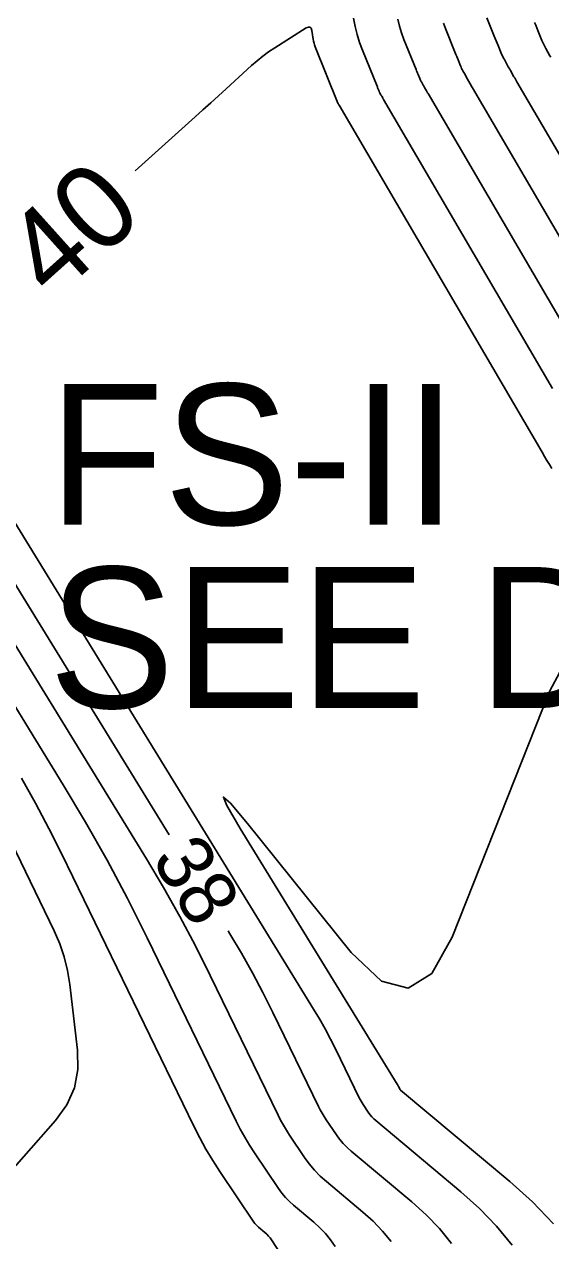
# Model space of a CAD drawing. Extents: x 2384780 to 2405861, y 547869 to 573706.
# Drawn here: x 2390194.31 to 2390212.99, y 552494.47 to 552537.64 of the extents above; entities that cross this region are included whole.
import ezdxf

# ---------------------------------------------------------------- set-up
doc = ezdxf.new("R2010")
doc.units = 0
for name, color, linetype in [('Old_Level_5', 7, 'Continuous'), ('Old_Level_60', 7, 'Continuous'), ('Old_Level_61', 7, 'Continuous')]:
    doc.layers.add(name, color=color, linetype=linetype)

msp = doc.modelspace()

# ---------------------------------------------------------------- linework, layer by layer
at = {"layer": 'Old_Level_60'}
for points in [[(2390205.994, 552537.856), (2390206.0485, 552537.56625), (2390206.119, 552537.281), (2390206.2055, 552537), (2390206.308, 552536.72375), (2390206.82475, 552535.4405), (2390206.8345, 552535.4165), (2390206.84425, 552535.3925), (2390206.854, 552535.3685), (2390206.86375, 552535.3445), (2390206.89575, 552535.266), (2390206.903, 552535.24925), (2390206.9105, 552535.233), (2390206.9185, 552535.21675), (2390206.927, 552535.20075), (2390206.95975, 552535.14075), (2390206.967, 552535.128), (2390206.974, 552535.11525), (2390206.98125, 552535.1025), (2390206.9885, 552535.08975), (2390207.02425, 552535.027), (2390207.032, 552535.0135), (2390207.03975, 552535), (2390207.0475, 552534.9865), (2390207.05525, 552534.97325), (2390213.0555, 552524.72025)], [(2390207.56125, 552537.8185), (2390207.62075, 552537.5775), (2390207.694, 552537.34), (2390207.7805, 552537.1065), (2390208.212, 552536.0355), (2390208.22975, 552535.9915), (2390208.2475, 552535.9475), (2390208.26525, 552535.9035), (2390208.28325, 552535.85975), (2390208.34175, 552535.71625), (2390208.35475, 552535.68575)], [(2390210.7255, 552537.87175), (2390210.986, 552537.22525), (2390211.01975, 552537.1415), (2390211.05375, 552537.0575), (2390211.08775, 552536.974), (2390211.122, 552536.89025), (2390211.23375, 552536.61675), (2390211.2585, 552536.55875), (2390211.28475, 552536.50125), (2390211.31275, 552536.44475), (2390211.3425, 552536.38875), (2390211.457, 552536.18)], [(2390209.18225, 552537.68), (2390209.253, 552537.489)], [(2390209.253, 552537.489), (2390209.599, 552536.63025), (2390209.62475, 552536.5665), (2390209.6505, 552536.5025), (2390209.6765, 552536.43875), (2390209.7025, 552536.375), (2390209.78775, 552536.1665), (2390209.8065, 552536.12225), (2390209.82675, 552536.0785), (2390209.848, 552536.03525), (2390209.8705, 552535.99275), (2390209.958, 552535.8335), (2390209.97675, 552535.7995), (2390209.99575, 552535.7655), (2390210.01475, 552535.73175), (2390210.034, 552535.69775), (2390210.12925, 552535.53075), (2390210.1495, 552535.495), (2390210.17025, 552535.4595), (2390210.19075, 552535.42375), (2390210.2115, 552535.38825), (2390213.7985, 552529.259)], [(2390211.457, 552536.18), (2390211.4815, 552536.13525), (2390211.5065, 552536.09075), (2390211.5315, 552536.04625), (2390211.55675, 552536.002), (2390211.6815, 552535.78275), (2390211.7085, 552535.736), (2390211.7355, 552535.689), (2390211.7625, 552535.64225), (2390211.78975, 552535.59575), (2390214.43475, 552531.07575)], [(2390208.35475, 552535.68575), (2390208.3685, 552535.65575), (2390208.38325, 552535.626), (2390208.39875, 552535.59675), (2390208.459, 552535.48725), (2390208.47175, 552535.46375), (2390208.48475, 552535.4405), (2390208.498, 552535.417), (2390208.51125, 552535.39375), (2390208.57675, 552535.279), (2390208.59075, 552535.25425), (2390208.605, 552535.22975), (2390208.61925, 552535.20525), (2390208.6335, 552535.18075), (2390213.427, 552526.9895), (2390213.82025, 552526.32025), (2390214.21575, 552525.6525), (2390214.6135, 552524.986), (2390215.01325, 552524.32075), (2390215.329, 552523.798)], [(2390211.62, 552494.3085), (2390211.06275, 552494.98575), (2390210.4565, 552495.6195), (2390209.801, 552496.2095), (2390206.78225, 552498.73175), (2390206.70725, 552498.79875), (2390206.63775, 552498.87075), (2390206.57325, 552498.9475), (2390206.514, 552499.02875), (2390206.3295, 552499.3025), (2390206.291, 552499.36175), (2390206.25475, 552499.42225), (2390206.2205, 552499.484), (2390206.1885, 552499.547), (2390205.3565, 552501.262), (2390205.17375, 552501.62725), (2390204.982, 552501.98725), (2390204.7815, 552502.34275), (2390204.572, 552502.693), (2390192.1335, 552522.92775)], [(2390199.4425, 552508.87275), (2390192.4105, 552520.31225)], [(2390207.3245, 552494.43925), (2390207.01775, 552494.812), (2390206.684, 552495.16075), (2390206.32325, 552495.4855), (2390205.02475, 552496.5705), (2390204.80825, 552496.7645), (2390204.60675, 552496.9725), (2390204.42075, 552497.194), (2390204.24975, 552497.42925), (2390203.716, 552498.22025), (2390203.60475, 552498.3915), (2390203.49975, 552498.5665), (2390203.40125, 552498.745), (2390203.30875, 552498.927), (2390200.9035, 552503.884), (2390200.37525, 552504.93925), (2390199.82125, 552505.98025), (2390199.2415, 552507.00725), (2390198.63625, 552508.02025), (2390192.68775, 552517.697)], [(2390205.34225, 552494.26975), (2390205.17675, 552494.5045), (2390204.99525, 552494.725), (2390204.798, 552494.93125), (2390204.5845, 552495.1235), (2390203.861, 552495.72775), (2390203.71125, 552495.862), (2390203.572, 552496.00575), (2390203.44325, 552496.159), (2390203.325, 552496.32175), (2390202.4715, 552497.58675), (2390202.29375, 552497.86075), (2390202.126, 552498.1405), (2390201.968, 552498.426), (2390201.82025, 552498.71725), (2390198.6625, 552505.22525), (2390197.969, 552506.6105), (2390197.24175, 552507.97725), (2390196.4805, 552509.3255), (2390195.68575, 552510.65525), (2390192.63225, 552515.62275)], [(2390192.02525, 552494.9025), (2390195.41375, 552498.7375), (2390195.81925, 552499.29725), (2390196.0845, 552499.901), (2390196.21, 552500.54825), (2390196.19575, 552501.23925), (2390195.91975, 552503.56825), (2390195.84075, 552504.06125), (2390195.7215, 552504.54275), (2390195.56225, 552505.0125), (2390195.363, 552505.4705), (2390192.46725, 552511.43825)], [(2390209.47225, 552494.37375), (2390209.04025, 552494.899), (2390208.57025, 552495.39), (2390208.062, 552495.8475), (2390205.9035, 552497.651), (2390205.75775, 552497.78175), (2390205.62225, 552497.9215), (2390205.497, 552498.07075), (2390205.382, 552498.229), (2390205.02275, 552498.76125), (2390204.948, 552498.8765), (2390204.87725, 552498.99425), (2390204.811, 552499.1145), (2390204.74875, 552499.237), (2390203.13, 552502.573), (2390202.7745, 552503.28325), (2390202.40175, 552503.98375), (2390202.0115, 552504.675), (2390201.604, 552505.35675), (2390201.53725, 552505.46525)]]:
    msp.add_lwpolyline(points, dxfattribs=at)
at = {"layer": 'Old_Level_61'}
for points in [[(2390198.23475, 552532.4385), (2390200.36775, 552534.35425), (2390200.6445, 552534.6035), (2390200.92075, 552534.8535), (2390201.19625, 552535.104), (2390201.471, 552535.3555), (2390202.368, 552536.17775), (2390202.56375, 552536.34925), (2390202.7665, 552536.5115), (2390202.9765, 552536.66425), (2390203.19375, 552536.80775), (2390204.313, 552537.512), (2390204.38725, 552537.5455), (2390204.4445, 552537.54175), (2390204.485, 552537.501), (2390204.50875, 552537.42325), (2390204.559, 552537.109), (2390204.5715, 552537.042), (2390204.58775, 552536.97625), (2390204.60775, 552536.9115), (2390204.6315, 552536.84775), (2390205.43775, 552534.8455), (2390205.4395, 552534.8415), (2390205.441, 552534.83725), (2390205.44275, 552534.83325), (2390205.4445, 552534.82925), (2390205.44975, 552534.81575), (2390205.451, 552534.813), (2390205.45225, 552534.81), (2390205.45375, 552534.80725), (2390205.45525, 552534.8045), (2390205.46075, 552534.79425), (2390205.462, 552534.79225), (2390205.46325, 552534.79), (2390205.4645, 552534.78775), (2390205.46575, 552534.78575), (2390205.47175, 552534.775), (2390205.473, 552534.7725), (2390205.4745, 552534.77025), (2390205.47575, 552534.768), (2390205.477, 552534.76575), (2390212.68425, 552522.45075), (2390212.76925, 552522.306), (2390212.85475, 552522.1615), (2390212.941, 552522.017), (2390213.0275, 552521.87325)], [(2390212.418, 552537.709), (2390212.457, 552537.61275), (2390212.496, 552537.51625), (2390212.5355, 552537.42), (2390212.67775, 552537.0715), (2390212.7095, 552536.99725), (2390212.743, 552536.92425), (2390212.77875, 552536.852), (2390212.8165, 552536.78075), (2390212.95675, 552536.52525), (2390212.98675, 552536.4705)], [(2390213.40725, 552514.821), (2390212.94275, 552513.96625), (2390209.48925, 552505.2455), (2390208.769, 552503.95725), (2390207.93225, 552503.4375), (2390206.979, 552503.68625), (2390205.9095, 552504.70325), (2390202.22575, 552509.28075), (2390201.6175, 552510.005), (2390201.37125, 552510.21575), (2390201.4875, 552509.91325), (2390201.96575, 552509.09725), (2390207.53875, 552500.0315), (2390207.55075, 552500.01125), (2390207.56225, 552499.99075), (2390207.57325, 552499.97), (2390207.584, 552499.949), (2390207.627, 552499.86), (2390207.6295, 552499.855), (2390207.63225, 552499.85025), (2390207.635, 552499.8455), (2390207.638, 552499.84075), (2390207.64825, 552499.82575), (2390207.6505, 552499.82275), (2390207.653, 552499.81975), (2390207.6555, 552499.817), (2390207.6585, 552499.8145), (2390211.5415, 552496.57), (2390212.3435, 552495.84825), (2390213.0855, 552495.073)], [(2390207.3555, 552487.9295), (2390203.08025, 552494.497), (2390203.029, 552494.56975), (2390202.97275, 552494.638), (2390202.91175, 552494.70175), (2390202.84575, 552494.76125), (2390202.62175, 552494.9485), (2390202.57525, 552494.99), (2390202.53225, 552495.0345), (2390202.49225, 552495.082), (2390202.45575, 552495.13225), (2390201.24375, 552496.92875), (2390200.99125, 552497.31775), (2390200.75275, 552497.715), (2390200.52875, 552498.1205), (2390200.31875, 552498.53425), (2390195.63675, 552508.18375), (2390195.18, 552509.09575), (2390194.70125, 552509.99575), (2390194.20025, 552510.88325)]]:
    msp.add_lwpolyline(points, dxfattribs=at)

# ---------------------------------------------------------------- texts
at = {"layer": 'Old_Level_5'}
for s, p in [('FS-II', (2390195.17385, 552519.87925)), ('SEE DETAIL', (2390195.17385, 552513.37925))]:
    msp.add_text(s, height=5, dxfattribs=at).set_placement(p)
at = {"layer": 'Old_Level_60'}
msp.add_text('38', height=2, rotation=301.579617, dxfattribs=at).set_placement((2390198.793, 552508.02))
at = {"layer": 'Old_Level_61'}
msp.add_text('40', height=3, rotation=41.894133, dxfattribs=at).set_placement((2390195.3165, 552527.80325))

doc.saveas('drawing.dxf')
